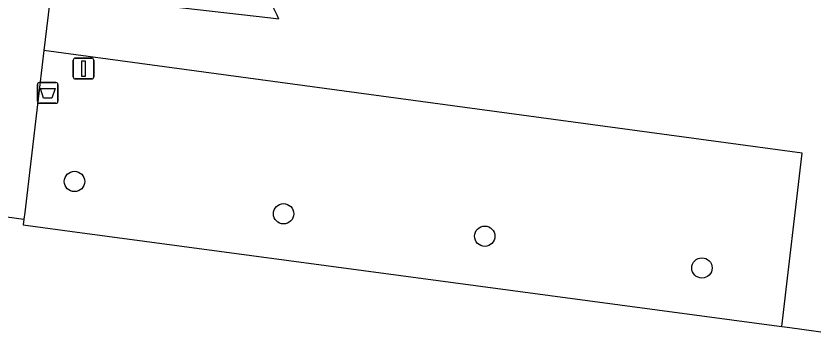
# Model space of a CAD drawing. Extents: x 161696 to 162377, y 380761 to 381673.
# Drawn here: x 162184.68 to 162222.97, y 380853.05 to 380868.4 of the extents above; entities that cross this region are included whole.
import ezdxf

# ---------------------------------------------------------------- set-up
doc = ezdxf.new("R2010")
doc.units = 0
for name, color, linetype in [('IMGEO_Afvalbak', 7, 'Continuous'), ('IMGEO_Boom', 7, 'Continuous'), ('IMGEO_Groenvoorziening', 7, 'Continuous'), ('IMGEO_Verkeersbordpaal', 7, 'Continuous'), ('IMGEO_Voetpad_open', 7, 'Continuous')]:
    doc.layers.add(name, color=color, linetype=linetype)

msp = doc.modelspace()

# ---------------------------------------------------------------- linework, layer by layer
at = {"layer": 'IMGEO_Afvalbak'}
for p, q in [((162185.708, 380864.301), (162185.708, 380865.101)), ((162185.708, 380865.101), (162185.708, 380864.301)), ((162185.808, 380865.201), (162186.598, 380865.201)), ((162186.598, 380865.201), (162185.808, 380865.201)), ((162186.698, 380865.101), (162186.698, 380864.301)), ((162186.698, 380864.301), (162186.698, 380865.101)), ((162186.598, 380864.201), (162185.808, 380864.201)), ((162185.808, 380864.201), (162186.598, 380864.201))]:
    msp.add_line(p, q, dxfattribs=at)
msp.add_lwpolyline([(162185.851, 380864.915), (162186.555, 380864.915), (162186.406, 380864.445), (162186, 380864.445), (162185.851, 380864.915)], dxfattribs=at)
for centre, start, end in [((162185.808, 380865.101), 90, 180), ((162185.808, 380865.101), 90, 180), ((162186.598, 380865.101), 0, 90), ((162186.598, 380865.101), 360, 90), ((162185.808, 380864.301), 180, 270), ((162185.808, 380864.301), 180, 270), ((162186.598, 380864.301), 270, 0), ((162186.598, 380864.301), 270, 0)]:
    msp.add_arc(centre, 0.1, start, end, dxfattribs=at)
at = {"layer": 'IMGEO_Boom'}
for centre in [(162187.491, 380860.441), (162197.537, 380858.887), (162207.202, 380857.81), (162217.637, 380856.282)]:
    msp.add_circle(centre, 0.489, dxfattribs=at)
at = {"layer": 'IMGEO_Groenvoorziening'}
msp.add_lwpolyline([(162185.062, 380858.633), (162185.024, 380858.351), (162187.262, 380858.052), (162220.872, 380853.543), (162221.467, 380853.463)], dxfattribs=at)
at = {"layer": 'IMGEO_Verkeersbordpaal'}
for p, q in [((162187.428, 380865.473), (162187.428, 380866.273)), ((162187.428, 380866.273), (162187.428, 380865.473)), ((162187.528, 380866.373), (162188.318, 380866.373)), ((162188.318, 380866.373), (162187.528, 380866.373)), ((162188.418, 380866.273), (162188.418, 380865.473)), ((162188.418, 380865.473), (162188.418, 380866.273)), ((162188.318, 380865.373), (162187.528, 380865.373)), ((162187.528, 380865.373), (162188.318, 380865.373))]:
    msp.add_line(p, q, dxfattribs=at)
msp.add_lwpolyline([(162187.848, 380866.248), (162187.998, 380866.248), (162187.998, 380865.498), (162187.848, 380865.498), (162187.848, 380866.248)], dxfattribs=at)
for centre, start, end in [((162187.528, 380866.273), 90, 180), ((162187.528, 380866.273), 90, 180), ((162188.318, 380866.273), 0, 90), ((162188.318, 380866.273), 360, 90), ((162187.528, 380865.473), 180, 270), ((162187.528, 380865.473), 180, 270), ((162188.318, 380865.473), 270, 0), ((162188.318, 380865.473), 270, 0)]:
    msp.add_arc(centre, 0.1, start, end, dxfattribs=at)
at = {"layer": 'IMGEO_Voetpad_open'}
for points in [[(162186.359, 380869.537), (162186.025, 380866.734)], [(162186.359, 380869.537), (162196.926, 380868.307), (162197.298, 380868.263)], [(162186.025, 380866.734), (162185.099, 380858.946), (162185.062, 380858.633)], [(162221.467, 380853.463), (162222.457, 380861.811), (162221.862, 380861.891), (162186.025, 380866.734)], [(162179.458, 380859.403), (162185.062, 380858.633)], [(162221.467, 380853.463), (162221.854, 380853.411), (162223.806, 380853.146), (162224.48, 380853.054)]]:
    msp.add_lwpolyline(points, dxfattribs=at)
msp.add_arc((162207.459, 380873.396), 11.384, 198.2715, 206.8017, dxfattribs=at)

doc.saveas('drawing.dxf')
